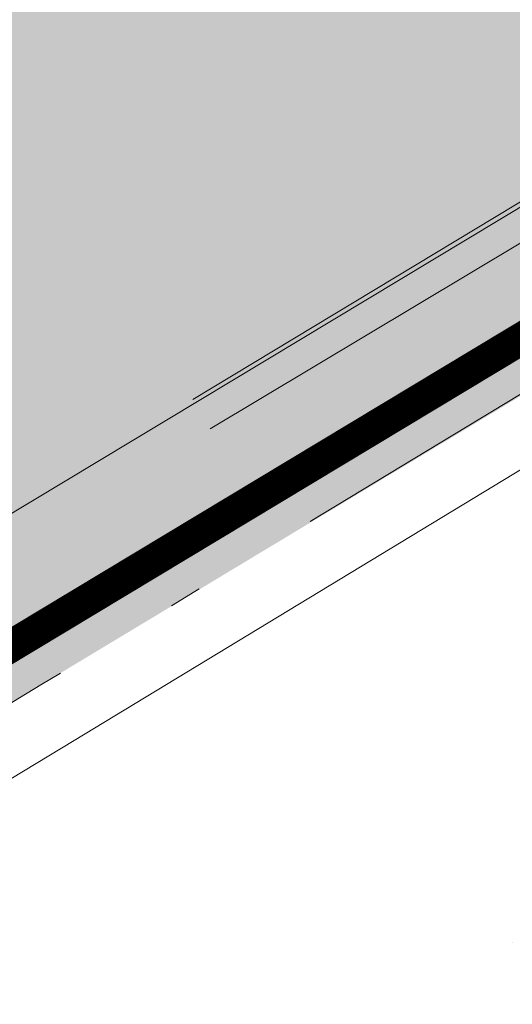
# Model space of a CAD drawing. Header units: metres. Extents: x 163628 to 168255, y 402691 to 405367.
# Tile 761 of 1056: x 165576.3 to 165577.82, y 403982.65 to 403985.69. Entities that reach past the tile are written whole.
import ezdxf

# ---------------------------------------------------------------- set-up
doc = ezdxf.new("R2010")
doc.units = ezdxf.units.M
doc.linetypes.add('X-CA190022.004-UO-DWM_Snelfietsroute$0$VH-GELEIDEBAND_50X200', pattern=[8, 4, -2, 0, -2])
doc.layers.add('X-CA190022.004-UO-ARC_Arcering$0$N-WE-VH-VERHARDING_ASFALT_ROOD-A', color=14, linetype='Continuous', lineweight=0, transparency=0.5)
for name, color, linetype, lineweight in [('X-CA190022.004-UO-DTM inmeting_v0.1$0$B-WE-VH-KANTOPSLUITING_ACHTERKANTBAND-G', 246, 'Continuous', 0), ('X-CA190022.004-UO-DTM inmeting_v0.1$0$B-WE-VH-VERHARDING_ASFALT-G', 246, 'Continuous', 0), ('X-CA190022.004-UO-DWM_Snelfietsroute$0$B-WE-VH-KANTVERHARDING-G', 7, 'Continuous', 20), ('X-CA190022.004-UO-DWM_Snelfietsroute$0$N-WE-VH-KANTOPSLUITING_ACHTERKANTBAND-G', 7, 'Continuous', 20), ('X-CA190022.004-UO-DWM_Snelfietsroute$0$N-WE-VH-KANTOPSLUITING_GELEIDEBAND_50X200-G', 7, 'X-CA190022.004-UO-DWM_Snelfietsroute$0$VH-GELEIDEBAND_50X200', 20), ('X-CA190022.004-UO-DWM_Snelfietsroute$0$N-WE-VW-MARKERING_LANGS_STREEP_DOORGETROKKEN_010-G', 7, 'Continuous', 20)]:
    doc.layers.add(name, color=color, linetype=linetype, lineweight=lineweight)
doc.layers.add('X-CA190022.004-UO-DTM inmeting_v0.1$0$X-XX-AL-MEETPUNT-S', color=246, linetype='Continuous', lineweight=0, plot=False)

# ---------------------------------------------------------------- blocks, each defined once
blk = doc.blocks.new('X-CA190022.004-UO-DTM inmeting_v0.1$0$punt')
at = {"color": 0, "lineweight": -2}
blk.add_line((0, 0), (0, 0), dxfattribs=at)

msp = doc.modelspace()

# ---------------------------------------------------------------- hatches: boundary and pattern name
at = {"layer": 'X-CA190022.004-UO-ARC_Arcering$0$N-WE-VH-VERHARDING_ASFALT_ROOD-A'}
h = msp.add_hatch(color=256, dxfattribs=at)
h.dxf.hatch_style = 1
h.paths.add_polyline_path([(165529.816, 403953.4711), (165532.7039, 403956.307), (165535.0132, 403958.4736), (165536.968, 403960.1399), (165538.772, 403961.51), (165541.4326, 403963.1582), (165549.9764, 403968.3098), (165558.5401, 403973.4735), (165567.1038, 403978.6371), (165575.6675, 403983.8008), (165576.1108, 403984.0681), (165579.9444, 403986.3795), (165578.1471, 403989.3829), (165574.3036, 403987.0654), (165573.8602, 403986.7981), (165565.2965, 403981.6344), (165556.7329, 403976.4708), (165548.1692, 403971.3071), (165539.6253, 403966.1555), (165536.9478, 403964.457), (165534.2955, 403962.4794), (165532.8436, 403961.2492), (165531.3524, 403959.86), (165529.5466, 403958.1009), (165528.3103, 403956.8931), (165526.2521, 403954.826), (165524.1561, 403952.6452), (165519.475, 403947.519), (165522.0767, 403945.1432), (165526.7639, 403950.2877)])
h = msp.add_hatch(color=256, dxfattribs=at)
h.dxf.hatch_style = 1
h.paths.add_polyline_path([(165558.7983, 403973.0453), (165567.362, 403978.209), (165575.9257, 403983.3726), (165576.369, 403983.6399), (165580.1979, 403985.9486), (165579.9444, 403986.3795), (165576.1108, 403984.0681), (165575.6675, 403983.8008), (165567.1038, 403978.6371), (165558.5401, 403973.4735), (165549.9764, 403968.3098), (165541.4326, 403963.1582), (165538.772, 403961.51), (165536.968, 403960.1399), (165535.0132, 403958.4736), (165532.7039, 403956.307), (165529.816, 403953.4711), (165526.7639, 403950.2877), (165522.0767, 403945.1432), (165522.4288, 403944.8217), (165527.0754, 403949.9102), (165529.1115, 403952.0287), (165531.1254, 403954.0512), (165532.3398, 403955.2377), (165534.1116, 403956.9636), (165535.5012, 403958.2582), (165536.7864, 403959.3471), (165539.2179, 403961.1601), (165541.7297, 403962.7534), (165550.2346, 403967.8817)])

# ---------------------------------------------------------------- linework, layer by layer
at = {"layer": 'X-CA190022.004-UO-DTM inmeting_v0.1$0$B-WE-VH-KANTOPSLUITING_ACHTERKANTBAND-G'}
msp.add_polyline3d([(165594.059, 404012.199, 9.139), (165591.517, 404011.001, 9.171), (165590.774, 404010.416, 9.222), (165590.102, 404009.69, 9.249), (165589.558, 404008.79, 9.267), (165589.197, 404007.788, 9.286), (165589.104, 404006.689, 9.292), (165589.199, 404005.459, 9.322), (165589.464, 404002.942, 9.364), (165589.615, 404000.872, 9.416), (165589.554, 403998.915, 9.45), (165589.225, 403997.286, 9.495), (165588.548, 403995.22, 9.539), (165587.514, 403992.955, 9.583), (165585.902, 403990.687, 9.634), (165583.868, 403988.796, 9.695), (165581.037, 403986.917, 9.769), (165576.891, 403984.43, 9.863)], dxfattribs=at)
at = {"layer": 'X-CA190022.004-UO-DTM inmeting_v0.1$0$B-WE-VH-VERHARDING_ASFALT-G'}
msp.add_polyline3d([(165597.989, 404014.193, 9.147), (165594.32, 404012.423, 9.163), (165591.457, 404011.098, 9.168), (165590.694, 404010.481, 9.188), (165589.999, 404009.772, 9.204), (165589.435, 404008.811, 9.225), (165589.085, 404007.822, 9.24), (165588.971, 404006.668, 9.251), (165589.092, 404005.42, 9.273), (165589.361, 404002.928, 9.314), (165589.483, 404000.926, 9.36), (165589.451, 403998.943, 9.407), (165589.131, 403997.341, 9.445), (165588.376, 403995.046, 9.498), (165587.434, 403993.04, 9.544), (165585.826, 403990.777, 9.599), (165583.865, 403988.947, 9.654), (165581.122, 403987.11, 9.717), (165576.838, 403984.521, 9.813)], dxfattribs=at)
at = {"layer": 'X-CA190022.004-UO-DWM_Snelfietsroute$0$B-WE-VH-KANTVERHARDING-G', "flags": 128}
msp.add_lwpolyline([(165522.134, 403945.206), (165526.7639, 403950.2877), (165529.816, 403953.4711), (165532.7039, 403956.307), (165535.0132, 403958.4736), (165536.968, 403960.1399), (165538.772, 403961.51), (165541.4326, 403963.1582), (165576.1108, 403984.0681), (165579.9444, 403986.3795)], dxfattribs=at)
at = {"layer": 'X-CA190022.004-UO-DWM_Snelfietsroute$0$N-WE-VH-KANTOPSLUITING_ACHTERKANTBAND-G', "ltscale": 0.2, "flags": 128}
msp.add_lwpolyline([(165579.4366, 403985.2688), (165576.4723, 403983.4686), (165541.8349, 403962.5833), (165539.3314, 403960.9952), (165536.9109, 403959.1905), (165535.6341, 403958.1087), (165534.2495, 403956.8188), (165532.4795, 403955.0945), (165531.2661, 403953.9091), (165529.2545, 403951.8888), (165527.2214, 403949.7735), (165526.2225, 403948.6796)], dxfattribs=at)
at = {"layer": 'X-CA190022.004-UO-DWM_Snelfietsroute$0$N-WE-VH-KANTOPSLUITING_GELEIDEBAND_50X200-G', "ltscale": 0.2, "flags": 128}
msp.add_lwpolyline([(165579.3359, 403985.4416), (165576.369, 403983.6399), (165541.7297, 403962.7534), (165539.2179, 403961.1601), (165536.7864, 403959.3471), (165535.5012, 403958.2582), (165534.1116, 403956.9636), (165532.3398, 403955.2377), (165531.1254, 403954.0512), (165529.1115, 403952.0287), (165527.0754, 403949.9102), (165526.075, 403948.8147)], dxfattribs=at)
at = {"layer": 'X-CA190022.004-UO-DWM_Snelfietsroute$0$N-WE-VW-MARKERING_LANGS_STREEP_DOORGETROKKEN_010-G', "const_width": 0.1, "flags": 128}
msp.add_lwpolyline([(165580.1204, 403986.077), (165541.6507, 403962.881), (165539.1327, 403961.2837), (165536.693, 403959.4646), (165535.4016, 403958.3704), (165534.0081, 403957.0722), (165532.2351, 403955.345), (165531.0198, 403954.1578), (165529.0043, 403952.1336), (165526.9659, 403950.0128), (165522.3799, 403944.9907)], dxfattribs=at)

# ---------------------------------------------------------------- block references
at = {"layer": 'X-CA190022.004-UO-DTM inmeting_v0.1$0$X-XX-AL-MEETPUNT-S', "linetype": 'ByBlock', "lineweight": -2}
for p in [(165576.838, 403984.521, 9.813), (165576.891, 403984.43, 9.863), (165577.822, 403982.844, 9.907)]:
    msp.add_blockref('X-CA190022.004-UO-DTM inmeting_v0.1$0$punt', p, dxfattribs=at)

doc.saveas('drawing.dxf')
